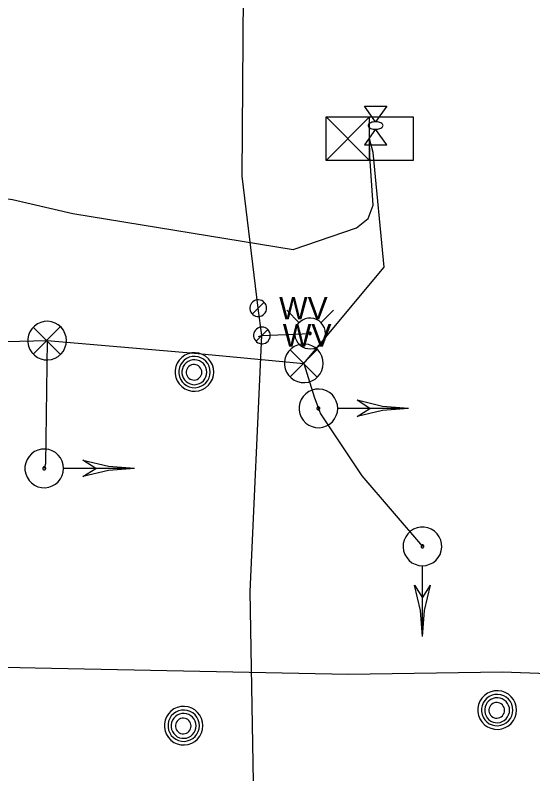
# Model space of a CAD drawing. Extents: x 596028 to 606371, y 330010 to 403088.
# Drawn here: x 602113.5 to 602201.8, y 367494.2 to 367623.7 of the extents above; entities that cross this region are included whole.
import ezdxf

# ---------------------------------------------------------------- set-up
doc = ezdxf.new("R2010")
doc.units = 0
for name, color, linetype in [('E_SIG', 7, 'Continuous'), ('E_UTL_E_Bold', 7, 'Continuous'), ('E_UTL_E_UG', 7, 'Continuous'), ('E_UTL_G_UG', 7, 'Continuous'), ('E_UTL_MH', 7, 'Continuous'), ('E_UTL_W', 7, 'Continuous'), ('E_UTL_W_UG', 7, 'Continuous'), ('E_UTL_WHydrant', 7, 'Continuous')]:
    doc.layers.add(name, color=color, linetype=linetype)

msp = doc.modelspace()

# ---------------------------------------------------------------- linework, layer by layer
at = {"layer": 'E_SIG'}
for points in [[(602166.56, 367598.91), (602166.56, 367606.33)], [(602166.56, 367606.33), (602181.41, 367606.33)], [(602173.98, 367606.33), (602166.56, 367598.91)], [(602166.56, 367606.33), (602173.98, 367598.91)], [(602173.98, 367598.91), (602173.98, 367606.33)], [(602181.41, 367606.33), (602181.41, 367598.91)], [(602173.98, 367602.62), (602173.98, 367602.62)], [(602181.41, 367598.91), (602166.56, 367598.91)], [(602122.26, 367568.15), (602122.2, 367568.77), (602122.02, 367569.38), (602121.74, 367569.93), (602121.35, 367570.43), (602120.87, 367570.84), (602120.33, 367571.15), (602119.74, 367571.36), (602119.12, 367571.45), (602118.49, 367571.42), (602117.88, 367571.27), (602117.31, 367571.01), (602116.8, 367570.64), (602116.37, 367570.19), (602116.03, 367569.66), (602115.79, 367569.08), (602115.68, 367568.46), (602115.68, 367567.84), (602115.79, 367567.22), (602116.03, 367566.64), (602116.37, 367566.11), (602116.8, 367565.66), (602117.31, 367565.29), (602117.88, 367565.03), (602118.49, 367564.88), (602119.12, 367564.85), (602119.74, 367564.94), (602120.33, 367565.15), (602120.87, 367565.46), (602121.35, 367565.87), (602121.74, 367566.37), (602122.02, 367566.92), (602122.2, 367567.53), (602122.26, 367568.15)], [(602121.22, 367570.48), (602116.61, 367565.83)], [(602116.61, 367570.44), (602121.27, 367565.78)], [(602166.06, 367564.27), (602166, 367564.9), (602165.82, 367565.5), (602165.53, 367566.06), (602165.15, 367566.55), (602164.67, 367566.96), (602164.13, 367567.28), (602163.54, 367567.48), (602162.91, 367567.57), (602162.29, 367567.54), (602161.68, 367567.39), (602161.11, 367567.13), (602160.6, 367566.77), (602160.16, 367566.31), (602159.82, 367565.79), (602159.59, 367565.2), (602159.47, 367564.59), (602159.47, 367563.96), (602159.59, 367563.34), (602159.82, 367562.76), (602160.16, 367562.23), (602160.6, 367561.78), (602161.11, 367561.42), (602161.68, 367561.16), (602162.29, 367561.01), (602162.91, 367560.98), (602163.54, 367561.07), (602164.13, 367561.27), (602164.67, 367561.59), (602165.15, 367562), (602165.53, 367562.49), (602165.82, 367563.05), (602166, 367563.65), (602166.06, 367564.27)], [(602165.02, 367566.61), (602160.41, 367561.95)], [(602160.41, 367566.56), (602165.06, 367561.91)], [(602168.54, 367556.59), (602168.48, 367557.21), (602168.3, 367557.81), (602168.02, 367558.37), (602167.63, 367558.87), (602167.15, 367559.28), (602166.61, 367559.59), (602166.02, 367559.8), (602165.4, 367559.88), (602164.77, 367559.85), (602164.16, 367559.71), (602163.59, 367559.45), (602163.08, 367559.08), (602162.65, 367558.63), (602162.31, 367558.1), (602162.07, 367557.52), (602161.95, 367556.9), (602161.95, 367556.27), (602162.07, 367555.66), (602162.31, 367555.08), (602162.65, 367554.55), (602163.08, 367554.09), (602163.59, 367553.73), (602164.16, 367553.47), (602164.77, 367553.32), (602165.4, 367553.29), (602166.02, 367553.38), (602166.61, 367553.59), (602167.15, 367553.9), (602167.63, 367554.31), (602168.02, 367554.8), (602168.3, 367555.36), (602168.48, 367555.96), (602168.54, 367556.59)], [(602180.64, 367556.59), (602176.19, 367556.93), (602171.84, 367557.96)], [(602174.04, 367556.59), (602171.84, 367557.96)], [(602165.49, 367556.59), (602165.49, 367556.64), (602165.47, 367556.68), (602165.45, 367556.72), (602165.42, 367556.76), (602165.39, 367556.79), (602165.34, 367556.82), (602165.3, 367556.83), (602165.25, 367556.84), (602165.2, 367556.84), (602165.16, 367556.83), (602165.11, 367556.81), (602165.07, 367556.78), (602165.04, 367556.74), (602165.02, 367556.7), (602165, 367556.66), (602164.99, 367556.61), (602164.99, 367556.56), (602165, 367556.52), (602165.02, 367556.47), (602165.04, 367556.43), (602165.07, 367556.4), (602165.11, 367556.37), (602165.16, 367556.35), (602165.2, 367556.34), (602165.25, 367556.34), (602165.3, 367556.34), (602165.34, 367556.36), (602165.39, 367556.38), (602165.42, 367556.41), (602165.45, 367556.45), (602165.47, 367556.49), (602165.49, 367556.54), (602165.49, 367556.59)], [(602180.64, 367556.59), (602168.6, 367556.59)], [(602180.64, 367556.59), (602176.19, 367556.24), (602171.84, 367555.21)], [(602171.84, 367555.22), (602174.04, 367556.59)], [(602121.78, 367546.34), (602121.72, 367546.96), (602121.55, 367547.57), (602121.26, 367548.12), (602120.87, 367548.62), (602120.4, 367549.03), (602119.85, 367549.34), (602119.26, 367549.55), (602118.64, 367549.64), (602118.01, 367549.61), (602117.4, 367549.46), (602116.83, 367549.2), (602116.32, 367548.83), (602115.89, 367548.38), (602115.55, 367547.85), (602115.32, 367547.27), (602115.2, 367546.65), (602115.2, 367546.03), (602115.32, 367545.41), (602115.55, 367544.83), (602115.89, 367544.3), (602116.32, 367543.85), (602116.83, 367543.48), (602117.4, 367543.22), (602118.01, 367543.07), (602118.64, 367543.04), (602119.26, 367543.13), (602119.85, 367543.34), (602120.4, 367543.65), (602120.87, 367544.06), (602121.26, 367544.56), (602121.55, 367545.11), (602121.72, 367545.71), (602121.78, 367546.34)], [(602127.28, 367546.34), (602125.08, 367547.72)], [(602133.88, 367546.34), (602129.43, 367546.69), (602125.08, 367547.71)], [(602118.74, 367546.34), (602118.73, 367546.39), (602118.72, 367546.43), (602118.7, 367546.48), (602118.67, 367546.51), (602118.63, 367546.55), (602118.59, 367546.57), (602118.54, 367546.58), (602118.5, 367546.59), (602118.45, 367546.59), (602118.4, 367546.58), (602118.36, 367546.56), (602118.32, 367546.53), (602118.29, 367546.5), (602118.26, 367546.46), (602118.24, 367546.41), (602118.23, 367546.36), (602118.23, 367546.32), (602118.24, 367546.27), (602118.26, 367546.22), (602118.29, 367546.18), (602118.32, 367546.15), (602118.36, 367546.12), (602118.4, 367546.1), (602118.45, 367546.09), (602118.5, 367546.09), (602118.54, 367546.09), (602118.59, 367546.11), (602118.63, 367546.13), (602118.67, 367546.17), (602118.7, 367546.2), (602118.72, 367546.25), (602118.73, 367546.29), (602118.74, 367546.34)], [(602133.88, 367546.34), (602121.84, 367546.34)], [(602133.88, 367546.34), (602129.43, 367545.99), (602125.08, 367544.96)], [(602125.08, 367544.97), (602127.28, 367546.34)], [(602183, 367529.73), (602183.62, 367529.79), (602184.22, 367529.97), (602184.78, 367530.25), (602185.28, 367530.64), (602185.69, 367531.12), (602186, 367531.66), (602186.21, 367532.25), (602186.29, 367532.87), (602186.26, 367533.5), (602186.12, 367534.11), (602185.86, 367534.68), (602185.49, 367535.19), (602185.04, 367535.62), (602184.51, 367535.96), (602183.93, 367536.2), (602183.31, 367536.32), (602182.68, 367536.32), (602182.07, 367536.2), (602181.49, 367535.96), (602180.96, 367535.62), (602180.5, 367535.19), (602180.14, 367534.68), (602179.88, 367534.11), (602179.73, 367533.5), (602179.7, 367532.87), (602179.79, 367532.25), (602180, 367531.66), (602180.31, 367531.12), (602180.72, 367530.64), (602181.21, 367530.25), (602181.77, 367529.97), (602182.37, 367529.79), (602183, 367529.73)], [(602183, 367532.78), (602183.05, 367532.78), (602183.09, 367532.8), (602183.13, 367532.82), (602183.17, 367532.85), (602183.2, 367532.88), (602183.23, 367532.93), (602183.24, 367532.97), (602183.25, 367533.02), (602183.25, 367533.07), (602183.24, 367533.11), (602183.22, 367533.16), (602183.19, 367533.2), (602183.15, 367533.23), (602183.11, 367533.25), (602183.07, 367533.27), (602183.02, 367533.28), (602182.97, 367533.28), (602182.93, 367533.27), (602182.88, 367533.25), (602182.84, 367533.23), (602182.81, 367533.2), (602182.78, 367533.16), (602182.76, 367533.11), (602182.75, 367533.07), (602182.75, 367533.02), (602182.75, 367532.97), (602182.77, 367532.93), (602182.79, 367532.88), (602182.82, 367532.85), (602182.86, 367532.82), (602182.9, 367532.8), (602182.95, 367532.78), (602183, 367532.78)], [(602183, 367517.63), (602183, 367529.67)], [(602183, 367517.63), (602182.65, 367522.08), (602181.62, 367526.43)], [(602181.63, 367526.43), (602183, 367524.23)], [(602183, 367517.63), (602183.34, 367522.08), (602184.37, 367526.43)], [(602183, 367524.23), (602184.37, 367526.43)]]:
    msp.add_lwpolyline(points, dxfattribs=at)
at = {"layer": 'E_UTL_E_Bold'}
for points in [[(602173.1, 367608.16), (602176.91, 367608.16)], [(602175, 367605.5), (602173.1, 367608.16)], [(602176.91, 367608.16), (602175, 367605.5)], [(602176.27, 367604.86), (602176.25, 367604.98), (602176.18, 367605.1), (602176.07, 367605.2), (602175.92, 367605.3), (602175.74, 367605.38), (602175.53, 367605.44), (602175.3, 367605.48), (602175.06, 367605.5), (602174.82, 367605.49), (602174.59, 367605.46), (602174.37, 367605.41), (602174.17, 367605.34), (602174, 367605.25), (602173.87, 367605.15), (602173.78, 367605.04), (602173.74, 367604.92), (602173.74, 367604.8), (602173.78, 367604.68), (602173.87, 367604.57), (602174, 367604.47), (602174.17, 367604.38), (602174.37, 367604.31), (602174.59, 367604.26), (602174.82, 367604.23), (602175.06, 367604.23), (602175.3, 367604.24), (602175.53, 367604.28), (602175.74, 367604.34), (602175.92, 367604.42), (602176.07, 367604.52), (602176.18, 367604.62), (602176.25, 367604.74), (602176.27, 367604.86)], [(602175, 367604.23), (602173.1, 367601.56)], [(602176.91, 367601.56), (602175, 367604.23)], [(602173.1, 367601.56), (602176.91, 367601.56)]]:
    msp.add_lwpolyline(points, dxfattribs=at)
at = {"layer": 'E_UTL_E_UG'}
for points in [[(602046.65, 367600.38), (602056.62, 367599.54), (602085.23, 367596.1), (602113.07, 367592.21), (602123.37, 367589.84), (602160.92, 367583.7), (602171.72, 367587.42), (602173.73, 367589.02), (602174.59, 367591.27), (602174.01, 367599.64), (602173.98, 367602.62)], [(602162.76, 367564.27), (602176.46, 367580.67), (602174.59, 367600.25), (602173.98, 367602.62)], [(602061.92, 367426.23), (602062.19, 367443.91), (602062.33, 367445.05), (602062.33, 367447.14), (602062.19, 367471.81), (602062.01, 367472.49), (602062.24, 367474.06), (602060.22, 367510.3), (602054.56, 367523.32), (602055.19, 367533.5), (602055.1, 367534.26), (602048.13, 367566.05), (602097.73, 367567.66), (602118.96, 367568.15), (602144.09, 367566.01), (602162.76, 367564.27), (602164.55, 367558.55), (602165.24, 367556.59), (602165.58, 367555.65), (602172.66, 367545.05), (602183, 367533.03)], [(602118.96, 367568.15), (602118.7, 367547.13), (602118.48, 367546.34)]]:
    msp.add_lwpolyline(points, dxfattribs=at)
at = {"layer": 'E_UTL_G_UG'}
msp.add_lwpolyline([(602052.89, 367513.19), (602061.82, 367513.51), (602077.36, 367513.13), (602116.93, 367512.3), (602170.35, 367511.23), (602196.65, 367511.63), (602222.92, 367510.65), (602266.02, 367510.09), (602307.26, 367509.37)], dxfattribs=at)
at = {"layer": 'E_UTL_MH'}
for points in [[(602147.4, 367562.79), (602147.34, 367563.42), (602147.16, 367564.02), (602146.87, 367564.58), (602146.48, 367565.07), (602146.01, 367565.48), (602145.47, 367565.79), (602144.87, 367566), (602144.25, 367566.09), (602143.63, 367566.06), (602143.02, 367565.91), (602142.45, 367565.65), (602141.93, 367565.29), (602141.5, 367564.83), (602141.16, 367564.31), (602140.93, 367563.72), (602140.81, 367563.11), (602140.81, 367562.48), (602140.93, 367561.86), (602141.16, 367561.28), (602141.5, 367560.75), (602141.93, 367560.3), (602142.45, 367559.94), (602143.02, 367559.67), (602143.63, 367559.53), (602144.25, 367559.5), (602144.87, 367559.59), (602145.47, 367559.79), (602146.01, 367560.1), (602146.48, 367560.52), (602146.87, 367561.01), (602147.16, 367561.57), (602147.34, 367562.17), (602147.4, 367562.79)], [(602146.78, 367562.79), (602146.73, 367563.3), (602146.59, 367563.78), (602146.36, 367564.24), (602146.04, 367564.64), (602145.66, 367564.97), (602145.22, 367565.22), (602144.73, 367565.39), (602144.23, 367565.46), (602143.72, 367565.44), (602143.23, 367565.32), (602142.76, 367565.11), (602142.35, 367564.81), (602142, 367564.44), (602141.72, 367564.02), (602141.53, 367563.54), (602141.44, 367563.04), (602141.44, 367562.53), (602141.53, 367562.03), (602141.72, 367561.56), (602142, 367561.13), (602142.35, 367560.77), (602142.76, 367560.47), (602143.23, 367560.26), (602143.72, 367560.14), (602144.23, 367560.11), (602144.73, 367560.19), (602145.22, 367560.35), (602145.66, 367560.61), (602146.04, 367560.94), (602146.36, 367561.34), (602146.59, 367561.79), (602146.73, 367562.28), (602146.78, 367562.79)], [(602146.22, 367562.76), (602146.18, 367563.16), (602146.06, 367563.55), (602145.88, 367563.91), (602145.63, 367564.23), (602145.32, 367564.49), (602144.97, 367564.7), (602144.59, 367564.83), (602144.19, 367564.89), (602143.78, 367564.87), (602143.39, 367564.77), (602143.02, 367564.6), (602142.69, 367564.37), (602142.41, 367564.08), (602142.2, 367563.74), (602142.05, 367563.36), (602141.97, 367562.96), (602141.97, 367562.56), (602142.05, 367562.16), (602142.2, 367561.78), (602142.41, 367561.44), (602142.69, 367561.15), (602143.02, 367560.92), (602143.39, 367560.75), (602143.78, 367560.65), (602144.19, 367560.63), (602144.59, 367560.69), (602144.97, 367560.82), (602145.32, 367561.03), (602145.63, 367561.29), (602145.88, 367561.61), (602146.06, 367561.97), (602146.18, 367562.36), (602146.22, 367562.76)], [(602145.36, 367562.74), (602145.34, 367563), (602145.27, 367563.24), (602145.15, 367563.46), (602144.99, 367563.66), (602144.8, 367563.83), (602144.58, 367563.96), (602144.34, 367564.04), (602144.09, 367564.08), (602143.84, 367564.06), (602143.59, 367564), (602143.36, 367563.9), (602143.16, 367563.75), (602142.98, 367563.57), (602142.85, 367563.35), (602142.75, 367563.12), (602142.7, 367562.87), (602142.7, 367562.62), (602142.75, 367562.37), (602142.85, 367562.13), (602142.98, 367561.92), (602143.16, 367561.74), (602143.36, 367561.59), (602143.59, 367561.49), (602143.84, 367561.43), (602144.09, 367561.41), (602144.34, 367561.45), (602144.58, 367561.53), (602144.8, 367561.66), (602144.99, 367561.83), (602145.15, 367562.02), (602145.27, 367562.25), (602145.34, 367562.49), (602145.36, 367562.74)], [(602199.04, 367505.1), (602198.98, 367505.72), (602198.8, 367506.32), (602198.51, 367506.88), (602198.12, 367507.37), (602197.65, 367507.78), (602197.11, 367508.1), (602196.51, 367508.3), (602195.89, 367508.39), (602195.27, 367508.36), (602194.66, 367508.21), (602194.09, 367507.95), (602193.57, 367507.59), (602193.14, 367507.14), (602192.8, 367506.61), (602192.57, 367506.02), (602192.45, 367505.41), (602192.45, 367504.78), (602192.57, 367504.17), (602192.8, 367503.58), (602193.14, 367503.06), (602193.57, 367502.6), (602194.09, 367502.24), (602194.66, 367501.98), (602195.27, 367501.83), (602195.89, 367501.8), (602196.51, 367501.89), (602197.11, 367502.09), (602197.65, 367502.41), (602198.12, 367502.82), (602198.51, 367503.31), (602198.8, 367503.87), (602198.98, 367504.47), (602199.04, 367505.1)], [(602198.42, 367505.09), (602198.37, 367505.6), (602198.23, 367506.09), (602197.99, 367506.54), (602197.68, 367506.94), (602197.3, 367507.27), (602196.86, 367507.53), (602196.37, 367507.69), (602195.87, 367507.76), (602195.36, 367507.74), (602194.87, 367507.62), (602194.4, 367507.41), (602193.99, 367507.11), (602193.64, 367506.75), (602193.36, 367506.32), (602193.17, 367505.84), (602193.08, 367505.35), (602193.08, 367504.84), (602193.17, 367504.34), (602193.36, 367503.86), (602193.64, 367503.44), (602193.99, 367503.07), (602194.4, 367502.77), (602194.87, 367502.56), (602195.36, 367502.44), (602195.87, 367502.42), (602196.37, 367502.49), (602196.86, 367502.66), (602197.3, 367502.91), (602197.68, 367503.24), (602197.99, 367503.64), (602198.23, 367504.1), (602198.37, 367504.58), (602198.42, 367505.09)], [(602197.86, 367505.06), (602197.82, 367505.47), (602197.7, 367505.85), (602197.52, 367506.21), (602197.27, 367506.53), (602196.96, 367506.8), (602196.61, 367507), (602196.23, 367507.13), (602195.83, 367507.19), (602195.42, 367507.17), (602195.03, 367507.07), (602194.66, 367506.91), (602194.33, 367506.67), (602194.05, 367506.38), (602193.84, 367506.04), (602193.68, 367505.66), (602193.61, 367505.26), (602193.61, 367504.86), (602193.68, 367504.46), (602193.84, 367504.09), (602194.05, 367503.75), (602194.33, 367503.45), (602194.66, 367503.22), (602195.03, 367503.05), (602195.42, 367502.95), (602195.83, 367502.94), (602196.23, 367502.99), (602196.61, 367503.13), (602196.96, 367503.33), (602197.27, 367503.59), (602197.52, 367503.91), (602197.7, 367504.27), (602197.82, 367504.66), (602197.86, 367505.06)], [(602145.56, 367502.43), (602145.5, 367503.05), (602145.32, 367503.65), (602145.03, 367504.21), (602144.64, 367504.7), (602144.17, 367505.11), (602143.63, 367505.43), (602143.03, 367505.63), (602142.41, 367505.72), (602141.79, 367505.69), (602141.18, 367505.54), (602140.61, 367505.28), (602140.09, 367504.92), (602139.66, 367504.47), (602139.32, 367503.94), (602139.09, 367503.35), (602138.97, 367502.74), (602138.97, 367502.11), (602139.09, 367501.5), (602139.32, 367500.91), (602139.66, 367500.39), (602140.09, 367499.93), (602140.61, 367499.57), (602141.18, 367499.31), (602141.79, 367499.16), (602142.41, 367499.13), (602143.03, 367499.22), (602143.63, 367499.42), (602144.17, 367499.74), (602144.64, 367500.15), (602145.03, 367500.64), (602145.32, 367501.2), (602145.5, 367501.8), (602145.56, 367502.43)], [(602197, 367505.05), (602196.98, 367505.3), (602196.91, 367505.54), (602196.79, 367505.77), (602196.63, 367505.97), (602196.44, 367506.13), (602196.22, 367506.26), (602195.98, 367506.34), (602195.73, 367506.38), (602195.48, 367506.37), (602195.23, 367506.31), (602195, 367506.2), (602194.8, 367506.05), (602194.62, 367505.87), (602194.49, 367505.66), (602194.39, 367505.42), (602194.34, 367505.17), (602194.34, 367504.92), (602194.39, 367504.67), (602194.49, 367504.44), (602194.62, 367504.22), (602194.8, 367504.04), (602195, 367503.89), (602195.23, 367503.79), (602195.48, 367503.73), (602195.73, 367503.72), (602195.98, 367503.75), (602196.22, 367503.84), (602196.44, 367503.96), (602196.63, 367504.13), (602196.79, 367504.33), (602196.91, 367504.55), (602196.98, 367504.79), (602197, 367505.05)], [(602144.94, 367502.42), (602144.89, 367502.93), (602144.75, 367503.42), (602144.52, 367503.87), (602144.2, 367504.27), (602143.82, 367504.6), (602143.38, 367504.86), (602142.89, 367505.02), (602142.39, 367505.09), (602141.88, 367505.07), (602141.39, 367504.95), (602140.92, 367504.74), (602140.51, 367504.44), (602140.16, 367504.08), (602139.88, 367503.65), (602139.69, 367503.17), (602139.6, 367502.68), (602139.6, 367502.17), (602139.69, 367501.67), (602139.88, 367501.19), (602140.16, 367500.77), (602140.51, 367500.4), (602140.92, 367500.1), (602141.39, 367499.89), (602141.88, 367499.77), (602142.39, 367499.75), (602142.89, 367499.82), (602143.38, 367499.99), (602143.82, 367500.24), (602144.2, 367500.57), (602144.52, 367500.97), (602144.75, 367501.43), (602144.89, 367501.91), (602144.94, 367502.42)], [(602144.38, 367502.39), (602144.34, 367502.8), (602144.22, 367503.18), (602144.04, 367503.54), (602143.79, 367503.86), (602143.48, 367504.13), (602143.13, 367504.33), (602142.75, 367504.46), (602142.35, 367504.52), (602141.94, 367504.5), (602141.55, 367504.4), (602141.18, 367504.24), (602140.85, 367504), (602140.57, 367503.71), (602140.36, 367503.37), (602140.21, 367502.99), (602140.13, 367502.59), (602140.13, 367502.19), (602140.21, 367501.79), (602140.36, 367501.42), (602140.57, 367501.08), (602140.85, 367500.78), (602141.18, 367500.55), (602141.55, 367500.38), (602141.94, 367500.28), (602142.35, 367500.27), (602142.75, 367500.32), (602143.13, 367500.46), (602143.48, 367500.66), (602143.79, 367500.92), (602144.04, 367501.24), (602144.22, 367501.6), (602144.34, 367501.99), (602144.38, 367502.39)], [(602143.52, 367502.38), (602143.5, 367502.63), (602143.43, 367502.87), (602143.31, 367503.1), (602143.15, 367503.3), (602142.96, 367503.46), (602142.74, 367503.59), (602142.5, 367503.67), (602142.25, 367503.71), (602142, 367503.7), (602141.75, 367503.64), (602141.52, 367503.53), (602141.32, 367503.38), (602141.14, 367503.2), (602141.01, 367502.99), (602140.91, 367502.75), (602140.86, 367502.5), (602140.86, 367502.25), (602140.91, 367502), (602141.01, 367501.77), (602141.14, 367501.55), (602141.32, 367501.37), (602141.52, 367501.22), (602141.75, 367501.12), (602142, 367501.06), (602142.25, 367501.05), (602142.5, 367501.08), (602142.74, 367501.17), (602142.96, 367501.29), (602143.15, 367501.46), (602143.31, 367501.66), (602143.43, 367501.88), (602143.5, 367502.12), (602143.52, 367502.38)]]:
    msp.add_lwpolyline(points, dxfattribs=at)
at = {"layer": 'E_UTL_W'}
for points in [[(602156.41, 367573.69), (602156.38, 367573.96), (602156.31, 367574.22), (602156.18, 367574.46), (602156.01, 367574.67), (602155.81, 367574.85), (602155.58, 367574.99), (602155.32, 367575.07), (602155.05, 367575.11), (602154.78, 367575.1), (602154.52, 367575.04), (602154.27, 367574.92), (602154.05, 367574.77), (602153.86, 367574.57), (602153.72, 367574.34), (602153.61, 367574.09), (602153.56, 367573.82), (602153.56, 367573.55), (602153.61, 367573.29), (602153.72, 367573.03), (602153.86, 367572.81), (602154.05, 367572.61), (602154.27, 367572.45), (602154.52, 367572.34), (602154.78, 367572.28), (602155.05, 367572.26), (602155.32, 367572.3), (602155.58, 367572.39), (602155.81, 367572.53), (602156.01, 367572.7), (602156.18, 367572.92), (602156.31, 367573.16), (602156.38, 367573.42), (602156.41, 367573.69)], [(602153.97, 367572.68), (602155.99, 367574.7)], [(602157.04, 367569.03), (602157.02, 367569.3), (602156.94, 367569.56), (602156.82, 367569.81), (602156.65, 367570.02), (602156.44, 367570.2), (602156.21, 367570.33), (602155.95, 367570.42), (602155.69, 367570.46), (602155.41, 367570.45), (602155.15, 367570.38), (602154.9, 367570.27), (602154.68, 367570.11), (602154.5, 367569.92), (602154.35, 367569.69), (602154.25, 367569.44), (602154.2, 367569.17), (602154.2, 367568.9), (602154.25, 367568.63), (602154.35, 367568.38), (602154.5, 367568.15), (602154.68, 367567.96), (602154.9, 367567.8), (602155.15, 367567.69), (602155.41, 367567.62), (602155.69, 367567.61), (602155.95, 367567.65), (602156.21, 367567.74), (602156.44, 367567.87), (602156.65, 367568.05), (602156.82, 367568.26), (602156.94, 367568.51), (602157.02, 367568.77), (602157.04, 367569.03)], [(602154.61, 367568.03), (602156.63, 367570.04)]]:
    msp.add_lwpolyline(points, dxfattribs=at)
at = {"layer": 'E_UTL_W_UG'}
for points in [[(602151.86, 366576.38), (602150.96, 366583.78), (602150.81, 366587.96), (602152.2, 366678.98), (602152.17, 366740.45), (602153.93, 366779.99), (602152.63, 366804.98), (602153.23, 366871.34), (602152.75, 366995.85), (602154.04, 367120.41), (602154.82, 367274.91), (602154.85, 367280.06), (602155.51, 367346.25), (602155.3, 367427.76), (602153.59, 367525.35), (602155.62, 367569.03), (602154.98, 367573.69), (602152.27, 367596.21), (602153.25, 367736.28)], [(602155.01, 367568.87), (602155.62, 367569.03), (602163.82, 367569.37)]]:
    msp.add_lwpolyline(points, dxfattribs=at)
at = {"layer": 'E_UTL_WHydrant'}
for points in [[(602161.99, 367571.21), (602159.85, 367573.35)], [(602165.66, 367571.21), (602167.8, 367573.35)], [(602166.45, 367569.37), (602166.4, 367569.87), (602166.26, 367570.35), (602166.03, 367570.79), (602165.72, 367571.18), (602165.35, 367571.51), (602164.91, 367571.76), (602164.44, 367571.92), (602163.95, 367571.99), (602163.45, 367571.97), (602162.97, 367571.85), (602162.51, 367571.64), (602162.11, 367571.35), (602161.76, 367570.99), (602161.49, 367570.57), (602161.31, 367570.11), (602161.21, 367569.62), (602161.21, 367569.12), (602161.31, 367568.63), (602161.49, 367568.17), (602161.76, 367567.75), (602162.11, 367567.39), (602162.51, 367567.1), (602162.97, 367566.89), (602163.45, 367566.78), (602163.95, 367566.75), (602164.44, 367566.82), (602164.91, 367566.99), (602165.35, 367567.24), (602165.72, 367567.56), (602166.03, 367567.95), (602166.26, 367568.4), (602166.4, 367568.88), (602166.45, 367569.37)], [(602164.03, 367569.37), (602164.02, 367569.41), (602164.01, 367569.45), (602163.99, 367569.48), (602163.97, 367569.51), (602163.94, 367569.54), (602163.91, 367569.55), (602163.87, 367569.57), (602163.83, 367569.57), (602163.8, 367569.57), (602163.76, 367569.56), (602163.72, 367569.55), (602163.69, 367569.52), (602163.67, 367569.5), (602163.65, 367569.46), (602163.63, 367569.43), (602163.62, 367569.39), (602163.62, 367569.35), (602163.63, 367569.32), (602163.65, 367569.28), (602163.67, 367569.25), (602163.69, 367569.22), (602163.72, 367569.2), (602163.76, 367569.18), (602163.8, 367569.17), (602163.83, 367569.17), (602163.87, 367569.18), (602163.91, 367569.19), (602163.94, 367569.21), (602163.97, 367569.23), (602163.99, 367569.26), (602164.01, 367569.3), (602164.02, 367569.33), (602164.03, 367569.37)]]:
    msp.add_lwpolyline(points, dxfattribs=at)

# ---------------------------------------------------------------- texts
at = {"layer": 'E_UTL_W'}
for p in [(602158.55, 367571.76), (602159.18, 367567.11)]:
    msp.add_text('WV', height=3.85, dxfattribs=at).set_placement(p)

doc.saveas('drawing.dxf')
